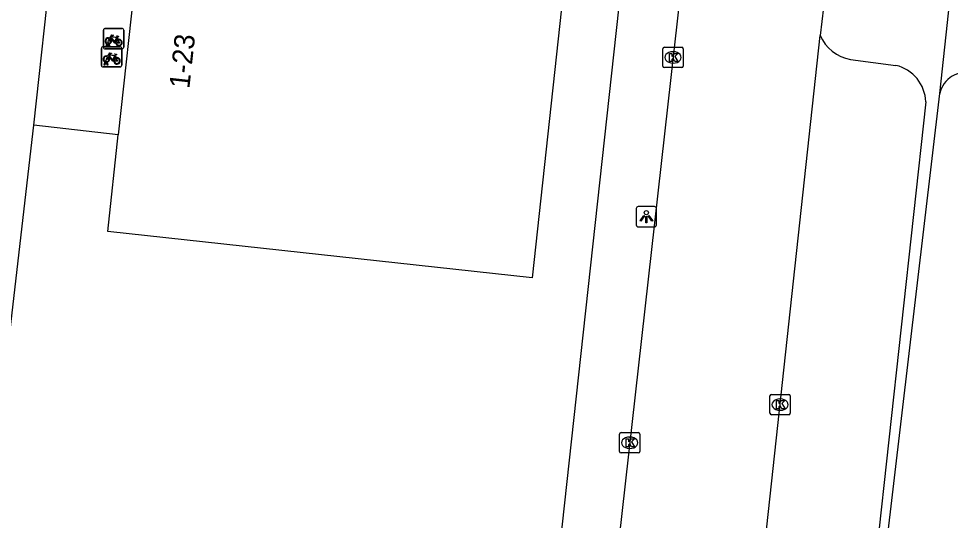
# Model space of a CAD drawing. Extents: x 161928 to 163055, y 386475 to 387428.
# Drawn here: x 162644.35 to 162690.3, y 387002.44 to 387027.17 of the extents above; entities that cross this region are included whole.
import ezdxf

# ---------------------------------------------------------------- set-up
doc = ezdxf.new("R2010")
doc.units = 0
for name, color, linetype in [('IMGEO_Fietsenrek', 7, 'Continuous'), ('IMGEO_Kolk', 7, 'Continuous'), ('IMGEO_Lichtpunt', 7, 'Continuous'), ('IMGEO_Pand', 7, 'Continuous'), ('IMGEO_Pand_nummerreeks', 7, 'Continuous'), ('IMGEO_Rijbaan_lokaal_open', 7, 'Continuous'), ('IMGEO_Voetpad_open', 7, 'Continuous')]:
    doc.layers.add(name, color=color, linetype=linetype)

msp = doc.modelspace()

# ---------------------------------------------------------------- linework, layer by layer
at = {"layer": 'IMGEO_Fietsenrek'}
for p, q in [((162648.535, 387025.762), (162648.535, 387026.603)), ((162648.535, 387026.603), (162648.535, 387025.762)), ((162648.61, 387026.687), (162649.451, 387026.687)), ((162649.451, 387026.687), (162648.61, 387026.687)), ((162649.535, 387026.612), (162649.535, 387025.771)), ((162649.535, 387025.771), (162649.535, 387026.612)), ((162648.662, 387025.771), (162648.701, 387025.931)), ((162648.731, 387025.919), (162648.696, 387025.771)), ((162648.773, 387025.943), (162648.772, 387025.947)), ((162648.814, 387025.771), (162648.78, 387025.913)), ((162648.804, 387025.954), (162648.805, 387025.947)), ((162648.812, 387025.917), (162648.847, 387025.771)), ((162649.222, 387026.236), (162649.258, 387026.141)), ((162648.437, 387024.867), (162648.437, 387025.708)), ((162648.437, 387025.708), (162648.437, 387024.867)), ((162648.512, 387025.792), (162649.353, 387025.792)), ((162649.353, 387025.792), (162648.512, 387025.792)), ((162649.46, 387025.687), (162648.619, 387025.687)), ((162648.619, 387025.687), (162649.46, 387025.687)), ((162648.696, 387025.771), (162648.662, 387025.771)), ((162648.847, 387025.771), (162648.814, 387025.771)), ((162649.437, 387025.717), (162649.437, 387024.876)), ((162649.437, 387024.876), (162649.437, 387025.717)), ((162648.564, 387024.876), (162648.603, 387025.036)), ((162648.633, 387025.024), (162648.598, 387024.876)), ((162648.675, 387025.048), (162648.674, 387025.052)), ((162648.716, 387024.876), (162648.682, 387025.018)), ((162648.706, 387025.059), (162648.707, 387025.052)), ((162648.714, 387025.022), (162648.749, 387024.876)), ((162649.124, 387025.341), (162649.16, 387025.246)), ((162649.362, 387024.792), (162648.521, 387024.792)), ((162648.521, 387024.792), (162649.362, 387024.792)), ((162648.598, 387024.876), (162648.564, 387024.876)), ((162648.749, 387024.876), (162648.716, 387024.876))]:
    msp.add_line(p, q, dxfattribs=at)
for points in [[(162648.848, 387026.213), (162648.943, 387026.377), (162649.029, 387026.363), (162649.031, 387026.354), (162648.975, 387026.343), (162648.948, 387026.298), (162649.204, 387026.257)], [(162648.869, 387026.161), (162648.817, 387026.071), (162648.777, 387026.046), (162648.778, 387026.093), (162648.833, 387026.187)], [(162649.144, 387025.969), (162649.094, 387025.969), (162648.903, 387026.22), (162648.884, 387026.188)], [(162649.191, 387026.232), (162648.934, 387026.273), (162648.917, 387026.244), (162649.084, 387026.024), (162649.191, 387026.232)], [(162649.239, 387026.134), (162649.209, 387026.211), (162649.1, 387025.993), (162649.143, 387025.993)], [(162649.173, 387025.993), (162649.293, 387025.992), (162649.249, 387026.106)], [(162649.269, 387026.113), (162649.324, 387025.968), (162649.174, 387025.968)], [(162649.204, 387026.257), (162649.229, 387026.306), (162649.223, 387026.31), (162649.2, 387026.314), (162649.188, 387026.321), (162649.187, 387026.324), (162649.189, 387026.329), (162649.284, 387026.314), (162649.286, 387026.304), (162649.276, 387026.291), (162649.264, 387026.285), (162649.25, 387026.291), (162649.222, 387026.236)], [(162648.75, 387025.318), (162648.845, 387025.482), (162648.931, 387025.468), (162648.933, 387025.459), (162648.877, 387025.448), (162648.85, 387025.403), (162649.106, 387025.362)], [(162648.771, 387025.266), (162648.719, 387025.176), (162648.679, 387025.151), (162648.68, 387025.198), (162648.735, 387025.292)], [(162649.046, 387025.074), (162648.996, 387025.074), (162648.805, 387025.325), (162648.786, 387025.293)], [(162649.093, 387025.337), (162648.836, 387025.378), (162648.819, 387025.349), (162648.986, 387025.129), (162649.093, 387025.337)], [(162649.141, 387025.239), (162649.111, 387025.316), (162649.002, 387025.098), (162649.045, 387025.098)], [(162649.075, 387025.098), (162649.195, 387025.097), (162649.151, 387025.211)], [(162649.171, 387025.218), (162649.226, 387025.073), (162649.076, 387025.073)], [(162649.106, 387025.362), (162649.131, 387025.411), (162649.125, 387025.415), (162649.102, 387025.419), (162649.09, 387025.426), (162649.089, 387025.429), (162649.091, 387025.434), (162649.186, 387025.419), (162649.188, 387025.409), (162649.178, 387025.396), (162649.166, 387025.39), (162649.152, 387025.396), (162649.124, 387025.341)]]:
    msp.add_lwpolyline(points, dxfattribs=at)
for centre, radius, start, end in [((162648.613, 387026.609), 0.0779, 92.4484, 184.2845), ((162648.613, 387026.609), 0.0779, 92.4484, 184.2845), ((162649.457, 387026.609), 0.0779, 2.4484, 94.2845), ((162649.457, 387026.609), 0.0779, 2.4484, 94.2845), ((162648.775, 387026.072), 0.159, 62.6766, 242.1369), ((162648.775, 387026.072), 0.129, 63.3192, 238.903), ((162648.755, 387025.943), 0.0499, 12.8025, 158.6934), ((162648.775, 387026.072), 0.159, 253.9967, 271.7867), ((162648.755, 387025.943), 0.0174, 12.8025, 163.4502), ((162648.775, 387026.072), 0.129, 253.415, 269.0204), ((162648.775, 387026.072), 0.129, 283.6043, 43.4302), ((162648.775, 387026.072), 0.159, 283.5766, 46.6042), ((162649.302, 387025.988), 0.159, 113.3408, 178.3217), ((162649.302, 387025.988), 0.159, 187.0065, 105.7708), ((162649.302, 387025.988), 0.129, 113.923, 177.9556), ((162649.302, 387025.988), 0.129, 188.6715, 104.5883), ((162648.515, 387025.714), 0.0779, 92.4484, 184.2845), ((162648.515, 387025.714), 0.0779, 92.4484, 184.2845), ((162648.613, 387025.765), 0.0779, 182.4484, 274.2845), ((162648.613, 387025.765), 0.0779, 182.4484, 274.2845), ((162649.359, 387025.714), 0.0779, 2.4484, 94.2845), ((162649.359, 387025.714), 0.0779, 2.4484, 94.2845), ((162649.457, 387025.765), 0.0779, 272.4484, 4.2845), ((162649.457, 387025.765), 0.0779, 272.4484, 4.2845), ((162648.677, 387025.177), 0.159, 62.6766, 242.1369), ((162648.677, 387025.177), 0.129, 63.3192, 238.903), ((162648.657, 387025.048), 0.0499, 12.8025, 158.6934), ((162648.677, 387025.177), 0.159, 253.9967, 271.7867), ((162648.657, 387025.048), 0.0174, 12.8025, 163.4502), ((162648.677, 387025.177), 0.129, 253.415, 269.0204), ((162648.677, 387025.177), 0.129, 283.6043, 43.4302), ((162648.677, 387025.177), 0.159, 283.5766, 46.6042), ((162649.204, 387025.093), 0.159, 113.3408, 178.3217), ((162649.204, 387025.093), 0.159, 187.0065, 105.7708), ((162649.204, 387025.093), 0.129, 113.923, 177.9556), ((162649.204, 387025.093), 0.129, 188.6715, 104.5883), ((162648.515, 387024.87), 0.0779, 182.4484, 274.2845), ((162648.515, 387024.87), 0.0779, 182.4484, 274.2845), ((162649.359, 387024.87), 0.0779, 272.4484, 4.2845), ((162649.359, 387024.87), 0.0779, 272.4484, 4.2845)]:
    msp.add_arc(centre, radius, start, end, dxfattribs=at)
at = {"layer": 'IMGEO_Kolk'}
for p, q in [((162676.122, 387024.836), (162676.122, 387025.688)), ((162676.197, 387025.762), (162677.049, 387025.762)), ((162676.61, 387025.542), (162676.635, 387025.542)), ((162677.123, 387025.688), (162677.123, 387024.836)), ((162676.633, 387024.982), (162676.608, 387024.982)), ((162677.049, 387024.762), (162676.197, 387024.762)), ((162681.403, 387007.719), (162681.403, 387008.571)), ((162681.478, 387008.645), (162682.33, 387008.645)), ((162682.404, 387008.571), (162682.404, 387007.719)), ((162681.891, 387008.425), (162681.916, 387008.425)), ((162682.33, 387007.645), (162681.478, 387007.645)), ((162681.914, 387007.865), (162681.889, 387007.865)), ((162673.984, 387005.84), (162673.984, 387006.692)), ((162674.059, 387006.766), (162674.911, 387006.766)), ((162674.985, 387006.692), (162674.985, 387005.84)), ((162674.472, 387006.546), (162674.497, 387006.546)), ((162674.911, 387005.766), (162674.059, 387005.766)), ((162674.495, 387005.986), (162674.47, 387005.986))]:
    msp.add_line(p, q, dxfattribs=at)
for points in [[(162676.122, 387024.836), (162676.122, 387025.688)], [(162676.197, 387025.762), (162677.049, 387025.762)], [(162676.443, 387025.462), (162676.566, 387025.462), (162676.566, 387025.311), (162676.696, 387025.462), (162676.86, 387025.462), (162676.714, 387025.311), (162676.867, 387025.062), (162676.715, 387025.062), (162676.63, 387025.226), (162676.566, 387025.159), (162676.566, 387025.062), (162676.443, 387025.062), (162676.443, 387025.462)], [(162677.123, 387025.688), (162677.123, 387024.836)], [(162677.049, 387024.762), (162676.197, 387024.762)], [(162681.403, 387007.719), (162681.403, 387008.571)], [(162681.478, 387008.645), (162682.33, 387008.645)], [(162682.404, 387008.571), (162682.404, 387007.719)], [(162681.724, 387008.345), (162681.847, 387008.345), (162681.847, 387008.194), (162681.977, 387008.345), (162682.141, 387008.345), (162681.995, 387008.194), (162682.148, 387007.945), (162681.996, 387007.945), (162681.911, 387008.109), (162681.847, 387008.042), (162681.847, 387007.945), (162681.724, 387007.945), (162681.724, 387008.345)], [(162682.33, 387007.645), (162681.478, 387007.645)], [(162673.984, 387005.84), (162673.984, 387006.692)], [(162674.059, 387006.766), (162674.911, 387006.766)], [(162674.985, 387006.692), (162674.985, 387005.84)], [(162674.305, 387006.466), (162674.428, 387006.466), (162674.428, 387006.315), (162674.558, 387006.466), (162674.722, 387006.466), (162674.576, 387006.315), (162674.729, 387006.066), (162674.577, 387006.066), (162674.492, 387006.23), (162674.428, 387006.163), (162674.428, 387006.066), (162674.305, 387006.066), (162674.305, 387006.466)], [(162674.911, 387005.766), (162674.059, 387005.766)]]:
    msp.add_lwpolyline(points, dxfattribs=at)
for centre, start, end in [((162676.199, 387025.686), 91.552, 178.448), ((162676.199, 387025.686), 91.552, 178.448), ((162677.047, 387025.686), 1.552, 88.448), ((162677.047, 387025.686), 1.552, 88.448), ((162676.199, 387024.838), 181.552, 268.448), ((162676.199, 387024.838), 181.552, 268.448), ((162677.047, 387024.838), 271.552, 358.448), ((162677.047, 387024.838), 271.552, 358.448), ((162681.48, 387008.569), 91.552, 178.448), ((162681.48, 387008.569), 91.552, 178.448), ((162682.328, 387008.569), 1.552, 88.448), ((162682.328, 387008.569), 1.552, 88.448), ((162681.48, 387007.721), 181.552, 268.448), ((162681.48, 387007.721), 181.552, 268.448), ((162682.328, 387007.721), 271.552, 358.448), ((162682.328, 387007.721), 271.552, 358.448), ((162674.061, 387006.69), 91.552, 178.448), ((162674.061, 387006.69), 91.552, 178.448), ((162674.909, 387006.69), 1.552, 88.448), ((162674.909, 387006.69), 1.552, 88.448), ((162674.061, 387005.842), 181.552, 268.448), ((162674.061, 387005.842), 181.552, 268.448), ((162674.909, 387005.842), 271.552, 358.448), ((162674.909, 387005.842), 271.552, 358.448)]:
    msp.add_arc(centre, 0.0765, start, end, dxfattribs=at)
for centre, major_axis, ratio, start_param, end_param in [((162676.609, 387025.262), (-0.387, 0.002), 0.722429, 4.712389, 7.853982), ((162676.634, 387025.262), (-0.39, 0.002), 0.717154, 1.570796, 4.712389), ((162681.89, 387008.145), (-0.387, 0.002), 0.722429, 4.712389, 7.853982), ((162681.915, 387008.145), (-0.39, 0.002), 0.717154, 1.570796, 4.712389), ((162674.471, 387006.266), (-0.387, 0.002), 0.722429, 4.712389, 7.853982), ((162674.496, 387006.266), (-0.39, 0.002), 0.717154, 1.570796, 4.712389)]:
    msp.add_ellipse(centre, major_axis=major_axis, ratio=ratio, start_param=start_param, end_param=end_param, dxfattribs=at)
at = {"layer": 'IMGEO_Lichtpunt'}
for p, q in [((162674.808, 387017.811), (162674.808, 387017.004)), ((162674.808, 387017.811), (162674.808, 387017.004)), ((162675.71, 387017.906), (162674.902, 387017.906)), ((162675.71, 387017.906), (162674.902, 387017.906)), ((162675.804, 387017.004), (162675.804, 387017.811)), ((162675.804, 387017.004), (162675.804, 387017.811)), ((162674.902, 387016.91), (162675.71, 387016.91)), ((162674.902, 387016.91), (162675.71, 387016.91))]:
    msp.add_line(p, q, dxfattribs=at)
for points in [[(162675.182, 387017.475), (162675.221, 387017.447), (162675.033, 387017.185), (162674.995, 387017.212), (162675.182, 387017.475)], [(162675.284, 387017.427), (162675.331, 387017.427), (162675.331, 387017.105), (162675.284, 387017.105), (162675.284, 387017.427)], [(162675.394, 387017.447), (162675.432, 387017.474), (162675.619, 387017.212), (162675.58, 387017.184), (162675.394, 387017.447)]]:
    msp.add_lwpolyline(points, dxfattribs=at)
msp.add_circle((162675.307, 387017.609), 0.0994, dxfattribs=at)
for centre, start, end in [((162674.902, 387017.811), 90, 180), ((162674.902, 387017.811), 90, 180), ((162675.71, 387017.811), 0, 90), ((162675.71, 387017.811), 0, 90), ((162674.902, 387017.004), 180, 270), ((162674.902, 387017.004), 180, 270), ((162675.71, 387017.004), 270, 0), ((162675.71, 387017.004), 270, 360)]:
    msp.add_arc(centre, 0.0946, start, end, dxfattribs=at)
at = {"layer": 'IMGEO_Pand'}
for points in [[(162670.715, 387033.25), (162671.722, 387033.14), (162669.673, 387014.398), (162648.75, 387016.686), (162649.27, 387021.443)], [(162650.174, 387029.713), (162649.27, 387021.443)]]:
    msp.add_lwpolyline(points, dxfattribs=at)
at = {"layer": 'IMGEO_Rijbaan_lokaal_open'}
for points in [[(162679.577, 387051.491), (162673.781, 387000), (162672.867, 386991.683)], [(162684.038, 387027.729), (162683.883, 387026.348)], [(162680.745, 386997.584), (162681.018, 387000), (162683.883, 387026.348)]]:
    msp.add_lwpolyline(points, dxfattribs=at)
at = {"layer": 'IMGEO_Voetpad_open'}
for points in [[(162675.213, 387039.37), (162670.917, 387000), (162670.108, 386991.986)], [(162645.099, 387021.919), (162646.013, 387030.181)], [(162689.78, 387023.479), (162690.527, 387030.351)], [(162685.37, 387025.165), (162687.612, 387024.872)], [(162687.132, 387001.055), (162689.78, 387023.479)], [(162689.087, 387023.07), (162686.658, 387000.855), (162686.272, 387000)], [(162641.824, 386994.034), (162642.559, 387000.002), (162645.099, 387021.919)], [(162649.27, 387021.443), (162645.099, 387021.919)]]:
    msp.add_lwpolyline(points, dxfattribs=at)
for centre, radius, start, end in [((162685.711, 387027.119), 1.984, 202.8797, 260.1114), ((162687.168, 387023.004), 1.92, 1.9794, 76.6237), ((162691.075, 387023.211), 1.322, 73.5547, 168.3021)]:
    msp.add_arc(centre, radius, start, end, dxfattribs=at)

# ---------------------------------------------------------------- texts
at = {"layer": 'IMGEO_Pand_nummerreeks'}
msp.add_text('1-23', height=1, rotation=83.7497, dxfattribs=at).set_placement((162652.77, 387023.696))

doc.saveas('drawing.dxf')
